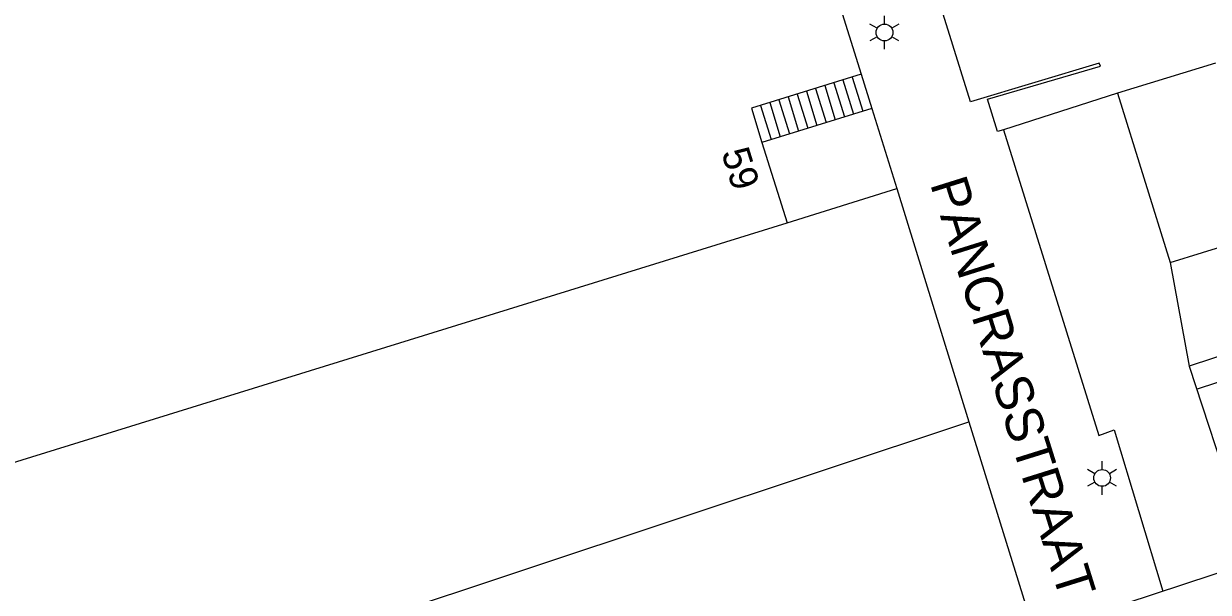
# Model space of a CAD drawing. Extents: x 122462 to 123306, y 485548 to 486417.
# Drawn here: x 122661.2 to 122724.7, y 486167.9 to 486198.4 of the extents above; entities that cross this region are included whole.
import ezdxf

# ---------------------------------------------------------------- set-up
doc = ezdxf.new("R2010")
doc.units = 0
for name, color, linetype in [('B-WE-AL-WERKGRENS-G', 7, 'Continuous'), ('Level 1', 7, 'Continuous'), ('Level 17', 7, 'Continuous'), ('Level 23', 7, 'Continuous'), ('Level 31', 7, 'Continuous'), ('Level 33', 7, 'Continuous'), ('Level 4', 7, 'Continuous'), ('Level 5', 7, 'Continuous'), ('Level 50', 7, 'Continuous'), ('Level 58', 7, 'Continuous'), ('Level 59', 7, 'Continuous')]:
    doc.layers.add(name, color=color, linetype=linetype)

msp = doc.modelspace()

# ---------------------------------------------------------------- linework, layer by layer
at = {"layer": 'B-WE-AL-WERKGRENS-G'}
msp.add_lwpolyline([(122857.632, 486078.279), (122830.484, 486160.606), (122900.937, 486183.81), (122887.855, 486222.555), (122665.445, 486149.273), (122678.196, 486110.449), (122807.072, 486152.895), (122835.324, 486068.154)], dxfattribs=at)
at = {"layer": 'Level 1'}
for p, q in [((122702.294, 486207.955), (122706.11, 486195.719)), ((122725.118, 486196.312), (122719.85, 486194.699)), ((122719.85, 486194.699), (122722.685, 486185.626)), ((122700.779, 486192.059), (122702.13, 486187.759)), ((122702.13, 486187.759), (122708.009, 486189.59)), ((122708.009, 486189.59), (122711.887, 486177.083)), ((122722.685, 486185.626), (122727.035, 486186.985)), ((122727.016, 486181.156), (122723.689, 486180.059)), ((122723.689, 486180.059), (122727.121, 486169.595))]:
    msp.add_line(p, q, dxfattribs=at)
for points in [[(122706.11, 486195.719), (122700.214, 486193.893), (122700.779, 486192.059)], [(122711.887, 486177.083), (122715.406, 486165.734)]]:
    msp.add_lwpolyline(points, dxfattribs=at)
at = {"layer": 'Level 17'}
msp.add_line((122719.85, 486194.699), (122713.74, 486192.745), dxfattribs=at)
for points in [[(122713.74, 486192.745), (122713.421, 486192.643), (122712.875, 486194.383), (122718.945, 486196.153), (122718.874, 486196.31), (122711.969, 486194.245), (122710.502, 486198.949), (122710.098, 486200.244), (122712.007, 486200.847), (122712.285, 486199.973)], [(122713.74, 486192.745), (122718.856, 486176.345), (122719.681, 486176.651), (122722.283, 486168)]]:
    msp.add_lwpolyline(points, dxfattribs=at)
at = {"layer": 'Level 23'}
for p, q in [((122706.679, 486193.89), (122708.009, 486189.59)), ((122722.685, 486185.626), (122723.689, 486180.059))]:
    msp.add_line(p, q, dxfattribs=at)
at = {"layer": 'Level 31'}
for p, q in [((122706.11, 486195.719), (122706.679, 486193.89)), ((122706.679, 486193.89), (122700.779, 486192.059))]:
    msp.add_line(p, q, dxfattribs=at)
at = {"layer": 'Level 33'}
for p, q in [((122704.146, 486195.112), (122704.714, 486193.281)), ((122704.638, 486195.264), (122705.206, 486193.433)), ((122705.128, 486195.417), (122705.696, 486193.585)), ((122705.62, 486195.569), (122706.188, 486193.738)), ((122702.18, 486194.503), (122702.748, 486192.671)), ((122702.672, 486194.655), (122703.24, 486192.824)), ((122703.163, 486194.807), (122703.731, 486192.976)), ((122703.654, 486194.96), (122704.222, 486193.128)), ((122700.706, 486194.045), (122701.274, 486192.214)), ((122701.198, 486194.198), (122701.766, 486192.367)), ((122701.689, 486194.35), (122702.257, 486192.519))]:
    msp.add_line(p, q, dxfattribs=at)
at = {"layer": 'Level 4'}
msp.add_lwpolyline([(122634.662, 486153.891), (122630.945, 486165.712), (122702.13, 486187.759)], dxfattribs=at)
at = {"layer": 'Level 5'}
for p, q in [((122658.143, 486159.234), (122711.887, 486177.083)), ((122711.887, 486177.083), (122711.888, 486177.083))]:
    msp.add_line(p, q, dxfattribs=at)
msp.add_lwpolyline([(122724.096, 486178.827), (122727.42, 486179.922), (122727.016, 486181.156)], dxfattribs=at)
at = {"layer": 'Level 50'}
for p, q in [((122706.963, 486198.184), (122706.573, 486198.409)), ((122707.353, 486198.409), (122707.353, 486198.859)), ((122708.132, 486198.409), (122707.742, 486198.184)), ((122706.963, 486197.734), (122706.573, 486197.509)), ((122708.132, 486197.509), (122707.742, 486197.734)), ((122707.353, 486197.059), (122707.353, 486197.509)), ((122719.028, 486174.523), (122719.028, 486174.973)), ((122718.638, 486174.298), (122718.248, 486174.523)), ((122719.807, 486174.523), (122719.417, 486174.298)), ((122718.638, 486173.848), (122718.248, 486173.623)), ((122719.028, 486173.173), (122719.028, 486173.623)), ((122719.807, 486173.623), (122719.417, 486173.848))]:
    msp.add_line(p, q, dxfattribs=at)
for centre in [(122707.353, 486197.959), (122719.028, 486174.073)]:
    msp.add_circle(centre, 0.45, dxfattribs=at)

# ---------------------------------------------------------------- texts
at = {"layer": 'Level 58'}
msp.add_text('59', height=1.5, rotation=287.21824, dxfattribs=at).set_placement((122698.594, 486191.52))
at = {"layer": 'Level 59'}
msp.add_text('PANCRASSTRAAT', height=2, rotation=287.40396, dxfattribs=at).set_placement((122709.787, 486189.847))

doc.saveas('drawing.dxf')
